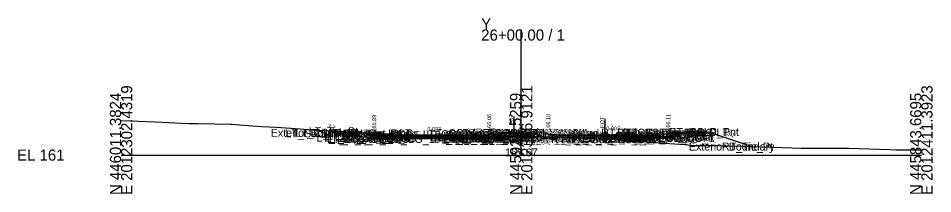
# Model space of a CAD drawing. Extents: x -26 to 3203, y -10 to 9532.
# Drawn here: x 1974.3 to 2202.8, y -9.7 to 34.3 of the extents above; entities that cross this region are included whole.
import ezdxf

# ---------------------------------------------------------------- set-up
doc = ezdxf.new("R2010")
doc.units = 0
for name, color, linetype in [('Default', 7, 'Continuous'), ('Exist CMT Pavement', 7, 'Continuous'), ('Exist Cross Section Cell', 7, 'Continuous'), ('Exist XS Center Line Elevation Label', 7, 'Continuous'), ('Exist XS Ground Line', 7, 'Continuous'), ('Prop CMT Conc Surface', 7, 'Continuous'), ('Prop CMT Concrete Structures', 7, 'Continuous'), ('Prop CMT Pvmt Course 1', 7, 'Continuous'), ('Prop CMT Pvmt Course 1 CG', 7, 'Continuous'), ('Prop CMT Pvmt Course 2', 7, 'Continuous'), ('Prop CMT Pvmt Course 2 Wedge', 7, 'Continuous'), ('Prop CMT Pvmt Course 3', 7, 'Continuous'), ('Prop CMT Pvmt Course 3 Wedge', 7, 'Continuous'), ('Prop CMT Pvmt Surface', 7, 'Continuous'), ('Prop CMT Slope Grass', 7, 'Continuous'), ('Prop CMT Subgrade Earthwork', 7, 'Continuous'), ('Prop XS Hydro Elevations', 7, 'Continuous'), ('Prop XS Label Text', 7, 'Continuous'), ('Prop XS SE Text', 7, 'Continuous'), ('Prop XS Side Slope Text', 7, 'Continuous'), ('Scratch_Level_0', 7, 'Continuous')]:
    doc.layers.add(name, color=color, linetype=linetype)

msp = doc.modelspace()

# ---------------------------------------------------------------- linework, layer by layer
at = {"layer": 'Exist CMT Pavement'}
msp.add_lwpolyline([(2098.16, 4.7), (2100.23, 4.67), (2102.95, 4.64), (2104.8, 4.61), (2105.49, 4.59), (2105.93, 4.58), (2108, 4.54), (2109.31, 4.52), (2110.24, 4.49), (2111.86, 4.43), (2113.95, 4.36), (2114.49, 4.34), (2114.85, 4.33), (2116.45, 4.27), (2117.8, 4.21), (2118.54, 4.18), (2120.86, 4.08)], dxfattribs=at)
at = {"layer": 'Exist Cross Section Cell'}
for p, q in [((2100, 0), (2100, 31.5)), ((2000, 0), (2100, 0)), ((2100, 0), (2200, 0))]:
    msp.add_line(p, q, dxfattribs=at)
at = {"layer": 'Exist XS Ground Line'}
msp.add_lwpolyline([(2000, 8.7), (2008.53, 8.33), (2016.97, 7.93), (2019.29, 7.92), (2027.3, 7.73), (2027.77, 7.72), (2029.58, 7.59), (2035.15, 7.18), (2038.77, 7), (2042.38, 6.79), (2047.94, 6.37), (2049.61, 6.25), (2050.7, 6.16), (2052.67, 6.08), (2062.61, 5.53), (2066.67, 5.37), (2079.36, 4.26), (2082.62, 3.83), (2084.63, 3.96), (2090.73, 4.22), (2096.07, 4.61), (2097.06, 4.69), (2097.63, 4.7), (2098.16, 4.7), (2100.23, 4.67), (2102.95, 4.64), (2104.8, 4.61), (2105.49, 4.59), (2105.93, 4.58), (2108, 4.54), (2109.31, 4.52), (2110.24, 4.49), (2111.86, 4.43), (2113.95, 4.36), (2114.49, 4.34), (2114.85, 4.33), (2116.45, 4.27), (2117.8, 4.21), (2118.54, 4.18), (2120.86, 4.08), (2121.77, 4.03), (2122.56, 3.99), (2134.39, 3.1), (2140.95, 2.63), (2143, 2.42), (2148.82, 2.37), (2151.48, 2.36), (2155.37, 2.21), (2165.29, 1.92), (2169.96, 1.76), (2176.44, 1.75), (2181.89, 1.76), (2192, 1.39), (2193.79, 1.35), (2194.92, 1.33), (2200, 1.28)], dxfattribs=at)
at = {"layer": 'Prop CMT Conc Surface'}
for points in [[(2058.75, 5.48), (2053.75, 5.58)], [(2063.25, 4.89), (2063.25, 5.39), (2062.75, 5.39)], [(2065.25, 4.98), (2063.25, 4.89)], [(2091.25, 5.06), (2092, 5.06), (2092, 5.23), (2092.76, 5.48)], [(2108.75, 5.11), (2106.75, 5.1), (2106.75, 5.27), (2106, 5.52)], [(2134.75, 5.19), (2136.75, 5.11)], [(2136.75, 5.11), (2136.75, 5.61), (2137.25, 5.61)]]:
    msp.add_lwpolyline(points, dxfattribs=at)
at = {"layer": 'Prop CMT Concrete Structures'}
for points in [[(2053.75, 5.25), (2053.75, 5.58)], [(2053.75, 5.58), (2058.75, 5.48)], [(2058.75, 5.15), (2053.75, 5.25)], [(2058.75, 5.48), (2058.75, 5.15)], [(2065.25, 4.98), (2063.25, 4.89), (2063.25, 5.39), (2062.75, 5.39)], [(2062.75, 5.39), (2062.75, 4.39), (2065.25, 4.4)], [(2065.25, 4.4), (2065.25, 4.98)], [(2091.25, 5.06), (2092, 5.06), (2092, 5.23), (2092.76, 5.48)], [(2091.25, 4.47), (2091.25, 5.06)], [(2092.76, 5.48), (2092.76, 4.48)], [(2108.75, 5.11), (2106.75, 5.1), (2106.75, 5.27), (2106, 5.52)], [(2106, 5.52), (2106, 4.52)], [(2108.75, 4.53), (2108.75, 5.11)], [(2134.75, 5.19), (2136.75, 5.11), (2136.75, 5.61), (2137.25, 5.61)], [(2137.25, 5.61), (2137.25, 4.61), (2134.75, 4.6)], [(2134.75, 4.6), (2134.75, 5.19)], [(2145.75, 5.79), (2137.75, 5.63)], [(2137.75, 5.63), (2137.75, 5.3)], [(2137.75, 5.3), (2145.75, 5.46)], [(2145.75, 5.46), (2145.75, 5.79)], [(2092.76, 4.48), (2091.25, 4.47)], [(2106, 4.52), (2108.75, 4.53)]]:
    msp.add_lwpolyline(points, dxfattribs=at)
at = {"layer": 'Prop CMT Pvmt Course 1'}
for points in [[(2091.25, 5.06), (2065.25, 4.98)], [(2065.25, 4.98), (2065.25, 4.73)], [(2065.25, 4.73), (2091.25, 4.81)], [(2091.25, 4.81), (2091.25, 5.06)], [(2091.25, 4.81), (2091.25, 4.81), (2091.25, 4.81)], [(2108.75, 5.11), (2134.75, 5.19)], [(2108.75, 4.86), (2108.75, 5.11)], [(2134.75, 4.94), (2122.56, 4.9), (2108.75, 4.86)], [(2108.75, 4.86), (2108.75, 4.86)], [(2134.75, 5.19), (2134.75, 4.94)]]:
    msp.add_lwpolyline(points, dxfattribs=at)
at = {"layer": 'Prop CMT Pvmt Course 1 CG'}
for points in [[(2134.75, 4.6), (2137.75, 4.61), (2138.08, 4.28)], [(2134.75, 4.27), (2134.75, 4.6)], [(2065.25, 4.4), (2062.25, 4.39), (2061.92, 4.05)], [(2061.92, 4.05), (2065.25, 4.06)], [(2065.25, 4.06), (2065.25, 4.4)], [(2091.25, 4.47), (2093.26, 4.48), (2093.59, 4.15)], [(2091.25, 4.14), (2091.25, 4.47)], [(2093.59, 4.15), (2091.25, 4.14)], [(2108.75, 4.53), (2105.5, 4.52), (2105.17, 4.18)], [(2105.17, 4.18), (2108.75, 4.19)], [(2108.75, 4.19), (2108.75, 4.53)], [(2138.08, 4.28), (2134.75, 4.27)]]:
    msp.add_lwpolyline(points, dxfattribs=at)
at = {"layer": 'Prop CMT Pvmt Course 2'}
for points in [[(2091.25, 4.81), (2065.25, 4.73)], [(2065.25, 4.73), (2065.25, 4.4)], [(2091.25, 4.47), (2091.25, 4.81)], [(2108.75, 4.86), (2108.75, 4.86)], [(2120.86, 4.9), (2134.75, 4.94)], [(2120.86, 4.56), (2120.86, 4.9)], [(2134.75, 4.6), (2120.86, 4.56)], [(2134.75, 4.94), (2134.75, 4.6)], [(2065.25, 4.4), (2091.25, 4.47)]]:
    msp.add_lwpolyline(points, dxfattribs=at)
msp.add_lwpolyline([(2108.75, 4.86), (2108.75, 4.53), (2108.75, 4.53)], close=True, dxfattribs=at)
at = {"layer": 'Prop CMT Pvmt Course 2 Wedge'}
msp.add_lwpolyline([(2108.75, 4.86), (2120.86, 4.9)], dxfattribs=at)
at = {"layer": 'Prop CMT Pvmt Course 3'}
for points in [[(2120.86, 4.56), (2134.75, 4.6)], [(2134.75, 4.6), (2134.75, 4.27)], [(2091.25, 4.47), (2065.25, 4.4)], [(2065.25, 4.4), (2065.25, 4.06)], [(2065.25, 4.06), (2091.25, 4.14)], [(2091.25, 4.14), (2091.25, 4.47)], [(2108.75, 4.53), (2108.75, 4.53), (2108.75, 4.19), (2108.75, 4.19)], [(2108.75, 4.19), (2108.75, 4.53)], [(2120.86, 4.23), (2120.86, 4.56)], [(2134.75, 4.27), (2120.86, 4.23)]]:
    msp.add_lwpolyline(points, dxfattribs=at)
at = {"layer": 'Prop CMT Pvmt Course 3 Wedge'}
msp.add_lwpolyline([(2108.75, 4.53), (2120.86, 4.56)], dxfattribs=at)
at = {"layer": 'Prop CMT Pvmt Surface'}
for points in [[(2091.25, 5.06), (2065.25, 4.98)], [(2108.75, 5.11), (2134.75, 5.19)]]:
    msp.add_lwpolyline(points, dxfattribs=at)
at = {"layer": 'Prop CMT Slope Grass'}
for points in [[(2053.25, 5.58), (2051.63, 6.12)], [(2062.75, 5.39), (2053.25, 5.58)], [(2092.76, 5.48), (2099.38, 5.65)], [(2106, 5.52), (2099.38, 5.65)], [(2137.25, 5.61), (2146.75, 5.8)], [(2146.75, 5.8), (2157.75, 2.14)]]:
    msp.add_lwpolyline(points, dxfattribs=at)
at = {"layer": 'Prop CMT Subgrade Earthwork'}
for points in [[(2065.25, 4.06), (2061.92, 4.05), (2060.53, 5.44)], [(2094.98, 5.54), (2093.59, 4.15)], [(2103.78, 5.56), (2105.17, 4.18)], [(2134.75, 4.27), (2138.08, 4.28), (2139.46, 5.66)], [(2091.25, 4.14), (2065.25, 4.06)], [(2065.25, 4.06), (2065.25, 4.06)], [(2093.59, 4.15), (2091.25, 4.14)], [(2091.25, 4.14), (2091.25, 4.14)], [(2091.25, 4.14), (2091.25, 4.14)], [(2105.17, 4.18), (2108.75, 4.19)], [(2108.75, 4.19), (2108.74, 4.53)], [(2108.75, 4.19), (2108.75, 4.19)], [(2108.75, 4.19), (2108.75, 4.19)], [(2120.86, 4.23), (2134.75, 4.27)], [(2120.86, 4.23), (2120.87, 4.08)], [(2134.75, 4.27), (2134.75, 4.27)]]:
    msp.add_lwpolyline(points, dxfattribs=at)
at = {"layer": 'Prop XS Label Text'}
for p, q in [((2098.16, 9.7), (2098.16, 4.7)), ((2120.86, 9.08), (2120.86, 4.08))]:
    msp.add_line(p, q, dxfattribs=at)

# ---------------------------------------------------------------- texts
at = {"layer": 'Default'}
msp.add_text('-', height=0.0001, dxfattribs=at).set_placement((2000, 0))
at = {"layer": 'Exist Cross Section Cell'}
for s, p in [('Y', (2090, 31.5)), ('26+00.00 / 1', (2090, 28.7)), ('EL 161', (1974, -1.4))]:
    msp.add_text(s, height=2.8, dxfattribs=at).set_placement(p)
for s, p in [('E 2012302.4319', (2002.8, -10)), ('E 2012356.9121', (2102.8, -10)), ('E 2012411.3923', (2202.8, -10)), ('N 446011.3824', (2000, -10)), ('N 445927.5259', (2100, -10)), ('N 445843.6695', (2200, -10))]:
    msp.add_text(s, height=2.8, rotation=90, dxfattribs=at).set_placement(p)
at = {"layer": 'Exist XS Center Line Elevation Label'}
msp.add_text('165.67', height=2, dxfattribs=at).set_placement((2095.94, -0.33))
at = {"layer": 'Prop XS Hydro Elevations'}
for s, p in [('165.89', (2063.75, 5.89)), ('166.06', (2092.5, 6.06)), ('166.10', (2107.25, 6.1)), ('166.11', (2137.25, 6.11))]:
    msp.add_text(s, height=1, rotation=90, dxfattribs=at).set_placement(p)
at = {"layer": 'Prop XS Label Text'}
for p in [(2098.06, 5.73), (2120.76, 5.11)]:
    msp.add_text('E. EOT', height=1, rotation=90, dxfattribs=at).set_placement(p)
at = {"layer": 'Prop XS SE Text'}
for p in [(2076.52, 6.01), (2121.27, 6.18)]:
    msp.add_text('0.003', height=1, rotation=0.1707, dxfattribs=at).set_placement(p)
at = {"layer": 'Prop XS Side Slope Text'}
for p in [(2051.52, 6.95), (2151.34, 5.06)]:
    msp.add_text('3:1', height=1, rotation=341.5651, dxfattribs=at).set_placement(p)
at = {"layer": 'Scratch_Level_0'}
for s, p in [('LT_Tie_Pt', (2046.89, 4.98)), ('Exterior Boundary', (2037.39, 4.58)), ('LT_Sub_Trench_Out_DLT', (2041.1, 4.44)), ('LT_CSLP_Pnt', (2043.42, 4.58)), ('LT_CG1_Shelf_Out', (2048.8, 3.39)), ('LT_CG_Top_Face', (2050.51, 4.39)), ('LT_CG_Top_BOC', (2051.03, 4.39)), ('LT_CG_Bot_BOC', (2051.06, 3.39)), ('LT_Sub_OEOT_CG_1', (2051.47, 3.06)), ('LT_CG_Top_Gut', (2051.49, 3.89)), ('LT_Sub_OEOP', (2052.03, 3.05)), ('LT_CG_Bot_IE', (2055.16, 3.4)), ('LT_Sub_OEOT', (2055.33, 3.06)), ('LT_PV2_OEOT', (2055.42, 3.73)), ('LT_PV3_OEOT', (2055.42, 3.4)), ('LT_PV1_OEOT', (2055.99, 3.98)), ('LT_CG_Top_Face_Med', (2075.37, 4.23)), ('LT_CG_Top_Gut_Med', (2076.35, 4.06)), ('LT_CG_Top_BOC_Med', (2077.15, 4.48)), ('LT_CG_Bot_BOC_Med', (2077.19, 3.48)), ('LT_CG_Bot_IE_Med', (2077.31, 3.47)), ('LT_Sub_IEOT_CG_1', (2078.12, 3.14)), ('LT_Sub_OEEOP', (2080.46, 3.14)), ('LT_PV2_OEEOP', (2080.56, 3.81)), ('LT_PV3_OEEOP', (2080.56, 3.47)), ('LT_Sub_IEEOP', (2081.11, 3.14)), ('LT_PV2_IEEOP', (2081.2, 3.81)), ('LT_CG1_Shelf_In', (2081.43, 3.48)), ('LT_Sub_PGL', (2082.37, 3.14)), ('LT_PV2_PGL', (2082.46, 3.81)), ('LT_PV1_PGL', (2083.03, 4.06)), ('LT_Sub_DLT_In', (2083.92, 4.54)), ('LT_Sub_IEOP', (2084.35, 3.15)), ('MD_Crown Point', (2086.45, 4.65)), ('RT_CG_Top_BOC_Med', (2090.35, 4.52)), ('RT_CG_Bot BOC In', (2091.84, 3.52)), ('RT_CG_Top_BOC In', (2091.97, 4.52)), ('RT_CG_Top FOC In', (2092.61, 4.27)), ('RT_CG_Top_Gut In', (2092.64, 4.1)), ('RT_Sub_DLT_In', (2092.68, 4.56)), ('RT_CG1_Shelf_In', (2093.63, 3.52)), ('RT_CG_Bot_IE_Med', (2094.77, 3.53)), ('RT_PV_Sub_Tie_In', (2095.25, 3.53)), ('RT_Sub_IEOT_CG_1', (2095.57, 3.19)), ('RT_Sub_IEOP', (2095.87, 3.18)), ('RT_PV_IEEOP_EG', (2096.89, 3.53)), ('RT_Sub_IEEOP', (2098.56, 3.19)), ('RT_PV2_IEEOP', (2098.66, 3.86)), ('RT_PV3_IEEOP', (2098.66, 3.53)), ('RT_Sub_PGL', (2099.82, 3.19)), ('RT_PV2_PGL', (2099.92, 3.86)), ('RT_PV3_PGL', (2099.92, 3.53)), ('RT_PV1_PGL', (2100.48, 4.11)), ('RT_PV_Sub_Tie_Out', (2107.47, 2.99)), ('RT_PV_OEEOP_EG', (2110.06, 2.99)), ('RT_Sub_OEEOP', (2111.73, 3.23)), ('RT_PV2_OEEOP', (2111.82, 3.9)), ('RT_PV3_OEEOP', (2111.82, 3.57)), ('RT_Sub_Trench_Out_DLT', (2119.98, 4.66)), ('RT_Sub_OEOT_CG_1', (2120.92, 3.27)), ('RT_CG_Top_Face', (2123.96, 4.61)), ('RT_CG1_Shelf_Out', (2124.25, 3.61)), ('RT_CG_Bot_IE', (2124.62, 3.6)), ('RT_Sub_OEOT', (2124.78, 3.27)), ('RT_PV2_OEOT', (2124.88, 3.94)), ('RT_PV3_OEOT', (2124.88, 3.6)), ('RT_CG_Top_Gut', (2124.94, 4.11)), ('RT_PV1_OEOT', (2125.44, 4.19)), ('RT_CG_Top_BOC', (2125.49, 4.61)), ('RT_CG_Bot_BOC', (2125.52, 3.61)), ('RT_Sub_OEOP', (2128.15, 3.28)), ('RT_CSLP_Pnt', (2136.88, 4.8)), ('Exterior Boundary', (2141.89, 1.14)), ('RT_Tie_Pt', (2150.14, 1.14))]:
    msp.add_text(s, height=2, dxfattribs=at).set_placement(p)

doc.saveas('drawing.dxf')
